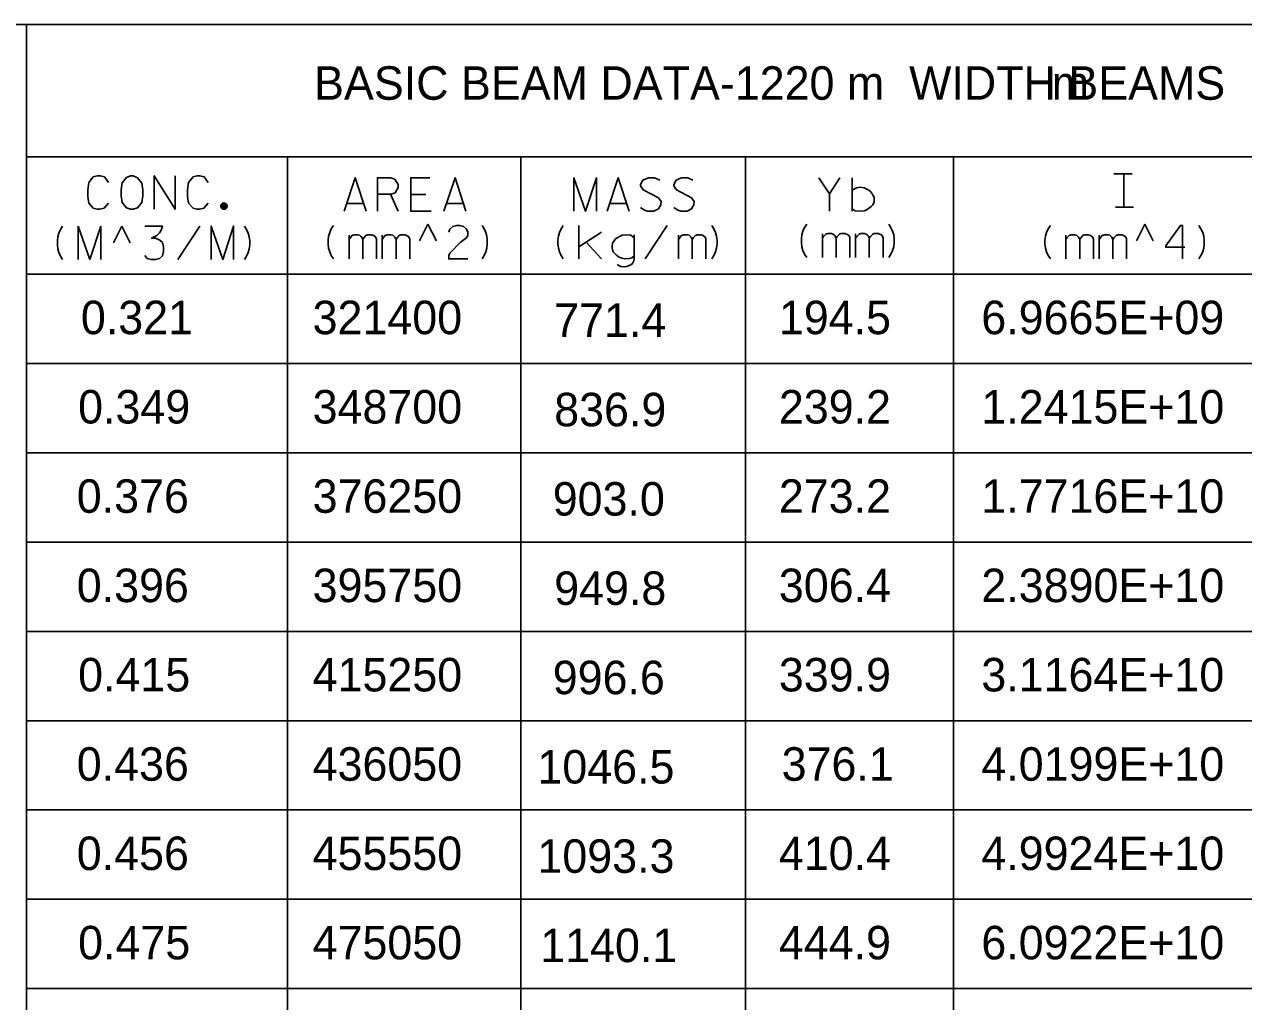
# Model space of a CAD drawing. Extents: x 635698 to 639877, y 296617 to 300175.
# Drawn here: x 636718.4 to 636827.6, y 299558.7 to 299646.3 of the extents above; entities that cross this region are included whole.
import ezdxf

# ---------------------------------------------------------------- set-up
doc = ezdxf.new("R2010")
doc.units = 0
doc.layers.add('2', color=7, linetype='Continuous')

msp = doc.modelspace()

# ---------------------------------------------------------------- linework, layer by layer
at = {"layer": '2'}
for p, q in [((636700.95, 299646.25), (637084.83, 299646.25)), ((636718.58, 299646.25), (636718.58, 299511.88)), ((636901.7, 299634.38), (636718.58, 299634.38)), ((636741.95, 299634.38), (636741.95, 299511.88)), ((636762.83, 299634.38), (636762.83, 299511.88)), ((636782.95, 299634.38), (636782.95, 299511.88)), ((636801.58, 299634.38), (636801.58, 299511.88)), ((636815.95, 299632.88), (636817.58, 299632.88)), ((636816.08, 299629.88), (636817.7, 299629.88)), ((636723.21, 299625.19), (636723.21, 299628.19)), ((636723.21, 299628.19), (636724.25, 299625.19)), ((636724.25, 299625.19), (636725.22, 299628.19)), ((636725.22, 299628.19), (636725.22, 299625.19)), ((636726.37, 299626.69), (636727.12, 299628.19)), ((636727.87, 299626.69), (636727.12, 299628.19)), ((636753.78, 299626.86), (636754.53, 299628.36)), ((636755.28, 299626.86), (636754.53, 299628.36)), ((636817.98, 299626.86), (636818.73, 299628.36)), ((636819.48, 299626.86), (636818.73, 299628.36)), ((636901.7, 299623.88), (636718.58, 299623.88)), ((636901.7, 299615.88), (636718.58, 299615.88)), ((636901.7, 299607.88), (636718.58, 299607.88)), ((636901.7, 299599.88), (636718.58, 299599.88)), ((636901.7, 299591.88), (636718.58, 299591.88)), ((636901.7, 299583.88), (636718.58, 299583.88)), ((636901.7, 299575.88), (636718.58, 299575.88)), ((636901.7, 299567.88), (636718.58, 299567.88)), ((636901.7, 299559.88), (636718.58, 299559.88))]:
    msp.add_line(p, q, dxfattribs=at)
for points in [[(636725.93, 299632.1), (636725.56, 299632.59), (636725.18, 299632.69), (636724.92, 299632.69), (636724.56, 299632.59), (636724.16, 299632.1), (636724.07, 299631.44), (636724.07, 299631.08), (636724.07, 299630.84), (636724.09, 299630.63), (636724.16, 299630.25), (636724.56, 299629.78), (636724.92, 299629.69), (636725.13, 299629.69), (636725.53, 299629.78), (636725.93, 299630.25)], [(636727.89, 299632.69), (636728.13, 299632.69), (636728.53, 299632.52), (636728.91, 299632.03), (636729, 299631.44), (636729, 299630.89), (636728.91, 299630.3), (636728.51, 299629.81), (636728.13, 299629.69), (636727.89, 299629.69), (636727.54, 299629.81), (636727.14, 299630.3), (636727.04, 299630.89), (636727.04, 299631.44), (636727.14, 299632.05), (636727.54, 299632.55), (636727.89, 299632.69)], [(636730.02, 299629.69), (636730.02, 299632.69), (636731.89, 299629.69), (636731.89, 299632.69)], [(636734.86, 299632.1), (636734.49, 299632.59), (636734.11, 299632.69), (636733.85, 299632.69), (636733.49, 299632.59), (636733.09, 299632.1), (636733, 299631.44), (636733, 299631.08), (636733, 299630.84), (636733.02, 299630.63), (636733.09, 299630.25), (636733.49, 299629.78), (636733.85, 299629.69), (636734.06, 299629.69), (636734.46, 299629.78), (636734.86, 299630.25)], [(636747.03, 299629.51), (636748.02, 299632.51), (636748.99, 299629.51)], [(636750, 299629.51), (636750, 299632.51), (636751.21, 299632.51), (636751.56, 299632.39), (636751.87, 299631.92), (636751.87, 299631.63), (636751.59, 299631.16), (636751.21, 299631.04), (636750, 299631.04)], [(636754.7, 299632.51), (636752.98, 299632.51), (636752.98, 299629.51), (636754.82, 299629.51)], [(636752.98, 299632.51), (636754.7, 299632.51)], [(636755.96, 299629.51), (636756.95, 299632.51), (636757.92, 299629.51)], [(636767.6, 299629.51), (636767.6, 299632.51), (636768.64, 299629.51), (636769.61, 299632.51), (636769.61, 299629.51)], [(636770.58, 299629.51), (636771.57, 299632.51), (636772.54, 299629.51)], [(636775.28, 299632.29), (636774.81, 299632.51), (636774.27, 299632.51), (636773.77, 299632.29), (636773.56, 299631.92), (636773.56, 299631.78), (636773.79, 299631.42), (636775.16, 299630.71), (636775.4, 299630.38), (636775.38, 299630.1), (636775.16, 299629.72), (636774.76, 299629.51), (636774.19, 299629.51), (636773.93, 299629.6), (636773.56, 299629.86)], [(636778.26, 299632.29), (636777.79, 299632.51), (636777.24, 299632.51), (636776.75, 299632.29), (636776.53, 299631.92), (636776.53, 299631.78), (636776.77, 299631.42), (636778.14, 299630.71), (636778.38, 299630.38), (636778.35, 299630.1), (636778.14, 299629.72), (636777.74, 299629.51), (636777.17, 299629.51), (636776.91, 299629.6), (636776.53, 299629.86)], [(636789.53, 299632.51), (636790.48, 299631.07), (636791.42, 299632.51)], [(636792.51, 299629.51), (636792.51, 299632.51)], [(636816.49, 299632.88), (636817.2, 299632.88)], [(636816.84, 299629.88), (636816.84, 299632.88)], [(636792.51, 299631.4), (636792.89, 299631.61), (636793.26, 299631.66), (636793.6, 299631.61), (636793.9, 299631.47), (636794.09, 299631.35), (636794.28, 299631.14), (636794.37, 299630.95), (636794.47, 299630.78), (636794.47, 299630.33), (636794.33, 299630.07), (636794.21, 299629.93), (636793.86, 299629.67), (636793.62, 299629.55), (636793.26, 299629.51), (636792.79, 299629.55), (636792.51, 299629.74)], [(636736.54, 299629.97), (636736.54, 299630), (636736.54, 299630.03), (636736.53, 299630.06), (636736.52, 299630.09), (636736.51, 299630.11), (636736.49, 299630.14), (636736.47, 299630.16), (636736.45, 299630.18), (636736.43, 299630.2), (636736.4, 299630.22), (636736.37, 299630.23), (636736.35, 299630.24), (636736.32, 299630.25), (636736.29, 299630.26), (636736.26, 299630.26), (636736.23, 299630.26), (636736.2, 299630.25), (636736.17, 299630.24), (636736.14, 299630.23), (636736.12, 299630.22), (636736.09, 299630.2), (636736.07, 299630.18), (636736.05, 299630.16), (636736.03, 299630.14), (636736.01, 299630.11), (636736, 299630.09), (636735.99, 299630.06), (636735.98, 299630.03), (636735.98, 299630), (636735.97, 299629.97), (636735.98, 299629.94), (636735.98, 299629.91), (636735.99, 299629.88), (636736, 299629.86), (636736.01, 299629.83), (636736.03, 299629.8), (636736.05, 299629.78), (636736.07, 299629.76), (636736.09, 299629.74), (636736.12, 299629.73), (636736.14, 299629.71), (636736.17, 299629.7), (636736.2, 299629.69), (636736.23, 299629.69), (636736.26, 299629.69), (636736.29, 299629.69), (636736.32, 299629.69), (636736.35, 299629.7), (636736.37, 299629.71), (636736.4, 299629.73), (636736.43, 299629.74), (636736.45, 299629.76), (636736.47, 299629.78), (636736.49, 299629.8), (636736.51, 299629.83), (636736.52, 299629.86), (636736.53, 299629.88), (636736.54, 299629.91), (636736.54, 299629.94), (636736.54, 299629.97)], [(636736.48, 299629.97), (636736.48, 299630), (636736.48, 299630.02), (636736.47, 299630.04), (636736.46, 299630.06), (636736.45, 299630.08), (636736.44, 299630.1), (636736.43, 299630.12), (636736.41, 299630.14), (636736.39, 299630.15), (636736.37, 299630.17), (636736.35, 299630.18), (636736.33, 299630.19), (636736.31, 299630.19), (636736.28, 299630.2), (636736.26, 299630.2), (636736.24, 299630.2), (636736.21, 299630.19), (636736.19, 299630.19), (636736.17, 299630.18), (636736.15, 299630.17), (636736.13, 299630.15), (636736.11, 299630.14), (636736.09, 299630.12), (636736.08, 299630.1), (636736.06, 299630.08), (636736.05, 299630.06), (636736.04, 299630.04), (636736.04, 299630.02), (636736.03, 299630), (636736.03, 299629.97), (636736.03, 299629.95), (636736.04, 299629.93), (636736.04, 299629.9), (636736.05, 299629.88), (636736.06, 299629.86), (636736.08, 299629.84), (636736.09, 299629.82), (636736.11, 299629.8), (636736.13, 299629.79), (636736.15, 299629.78), (636736.17, 299629.77), (636736.19, 299629.76), (636736.21, 299629.75), (636736.24, 299629.75), (636736.26, 299629.75), (636736.28, 299629.75), (636736.31, 299629.75), (636736.33, 299629.76), (636736.35, 299629.77), (636736.37, 299629.78), (636736.39, 299629.79), (636736.41, 299629.8), (636736.43, 299629.82), (636736.44, 299629.84), (636736.45, 299629.86), (636736.46, 299629.88), (636736.47, 299629.9), (636736.48, 299629.93), (636736.48, 299629.95), (636736.48, 299629.97)], [(636747.26, 299630.22), (636748.75, 299630.22)], [(636751.87, 299629.51), (636751.18, 299631.04)], [(636752.98, 299631.02), (636754.33, 299631.02)], [(636752.98, 299631.02), (636754.33, 299631.02)], [(636756.19, 299630.22), (636757.68, 299630.22)], [(636770.82, 299630.22), (636772.3, 299630.22)], [(636790.48, 299629.51), (636790.48, 299631.07)], [(636736.42, 299629.97), (636736.42, 299629.99), (636736.42, 299630.01), (636736.42, 299630.02), (636736.41, 299630.04), (636736.4, 299630.05), (636736.39, 299630.07), (636736.38, 299630.08), (636736.37, 299630.09), (636736.36, 299630.11), (636736.34, 299630.11), (636736.33, 299630.12), (636736.31, 299630.13), (636736.29, 299630.13), (636736.28, 299630.14), (636736.26, 299630.14), (636736.24, 299630.14), (636736.22, 299630.13), (636736.21, 299630.13), (636736.19, 299630.12), (636736.18, 299630.11), (636736.16, 299630.11), (636736.15, 299630.09), (636736.14, 299630.08), (636736.12, 299630.07), (636736.12, 299630.05), (636736.11, 299630.04), (636736.1, 299630.02), (636736.1, 299630.01), (636736.09, 299629.99), (636736.09, 299629.97), (636736.09, 299629.95), (636736.1, 299629.94), (636736.1, 299629.92), (636736.11, 299629.9), (636736.12, 299629.89), (636736.12, 299629.88), (636736.14, 299629.86), (636736.15, 299629.85), (636736.16, 299629.84), (636736.18, 299629.83), (636736.19, 299629.82), (636736.21, 299629.81), (636736.22, 299629.81), (636736.24, 299629.81), (636736.26, 299629.81), (636736.28, 299629.81), (636736.29, 299629.81), (636736.31, 299629.81), (636736.33, 299629.82), (636736.34, 299629.83), (636736.36, 299629.84), (636736.37, 299629.85), (636736.38, 299629.86), (636736.39, 299629.88), (636736.4, 299629.89), (636736.41, 299629.9), (636736.42, 299629.92), (636736.42, 299629.94), (636736.42, 299629.95), (636736.42, 299629.97)], [(636736.36, 299629.97), (636736.36, 299629.98), (636736.36, 299629.99), (636736.36, 299630), (636736.35, 299630.01), (636736.35, 299630.02), (636736.34, 299630.03), (636736.34, 299630.04), (636736.33, 299630.05), (636736.32, 299630.06), (636736.31, 299630.06), (636736.3, 299630.07), (636736.29, 299630.07), (636736.28, 299630.07), (636736.27, 299630.08), (636736.26, 299630.08), (636736.25, 299630.08), (636736.24, 299630.07), (636736.23, 299630.07), (636736.22, 299630.07), (636736.21, 299630.06), (636736.2, 299630.06), (636736.19, 299630.05), (636736.18, 299630.04), (636736.17, 299630.03), (636736.17, 299630.02), (636736.16, 299630.01), (636736.16, 299630), (636736.16, 299629.99), (636736.15, 299629.98), (636736.15, 299629.97), (636736.15, 299629.96), (636736.16, 299629.95), (636736.16, 299629.94), (636736.16, 299629.93), (636736.17, 299629.92), (636736.17, 299629.91), (636736.18, 299629.9), (636736.19, 299629.89), (636736.2, 299629.89), (636736.21, 299629.88), (636736.22, 299629.88), (636736.23, 299629.87), (636736.24, 299629.87), (636736.25, 299629.87), (636736.26, 299629.87), (636736.27, 299629.87), (636736.28, 299629.87), (636736.29, 299629.87), (636736.3, 299629.88), (636736.31, 299629.88), (636736.32, 299629.89), (636736.33, 299629.89), (636736.34, 299629.9), (636736.34, 299629.91), (636736.35, 299629.92), (636736.35, 299629.93), (636736.36, 299629.94), (636736.36, 299629.95), (636736.36, 299629.96), (636736.36, 299629.97)], [(636736.3, 299629.97), (636736.3, 299629.98), (636736.3, 299629.98), (636736.3, 299629.99), (636736.3, 299629.99), (636736.3, 299629.99), (636736.29, 299630), (636736.29, 299630), (636736.29, 299630.01), (636736.28, 299630.01), (636736.28, 299630.01), (636736.28, 299630.01), (636736.27, 299630.01), (636736.27, 299630.02), (636736.26, 299630.02), (636736.26, 299630.02), (636736.25, 299630.02), (636736.25, 299630.02), (636736.24, 299630.01), (636736.24, 299630.01), (636736.24, 299630.01), (636736.23, 299630.01), (636736.23, 299630.01), (636736.22, 299630), (636736.22, 299630), (636736.22, 299629.99), (636736.22, 299629.99), (636736.22, 299629.99), (636736.21, 299629.98), (636736.21, 299629.98), (636736.21, 299629.97), (636736.21, 299629.97), (636736.21, 299629.96), (636736.22, 299629.96), (636736.22, 299629.95), (636736.22, 299629.95), (636736.22, 299629.95), (636736.22, 299629.94), (636736.23, 299629.94), (636736.23, 299629.94), (636736.24, 299629.93), (636736.24, 299629.93), (636736.24, 299629.93), (636736.25, 299629.93), (636736.25, 299629.93), (636736.26, 299629.93), (636736.26, 299629.93), (636736.27, 299629.93), (636736.27, 299629.93), (636736.28, 299629.93), (636736.28, 299629.93), (636736.28, 299629.94), (636736.29, 299629.94), (636736.29, 299629.94), (636736.29, 299629.95), (636736.3, 299629.95), (636736.3, 299629.95), (636736.3, 299629.96), (636736.3, 299629.96), (636736.3, 299629.97), (636736.3, 299629.97)], [(636816.49, 299629.88), (636817.2, 299629.88)], [(636721.81, 299625.19), (636721.62, 299625.49), (636721.48, 299625.82), (636721.38, 299626.16), (636721.34, 299626.51), (636721.34, 299626.86), (636721.38, 299627.22), (636721.48, 299627.55), (636721.62, 299627.88), (636721.81, 299628.19)], [(636729.16, 299628.19), (636730.75, 299628.19), (636730.65, 299627.83), (636730.49, 299627.57), (636730.25, 299627.34), (636729.78, 299627.1), (636730.13, 299627.1), (636730.51, 299626.93), (636730.75, 299626.7), (636730.86, 299626.32), (636730.86, 299625.92), (636730.75, 299625.52), (636730.49, 299625.28), (636730.13, 299625.19), (636729.73, 299625.19), (636729.38, 299625.28), (636729.16, 299625.54)], [(636732.14, 299625.19), (636734.1, 299628.19)], [(636735.12, 299625.19), (636735.12, 299628.19), (636736.16, 299625.19), (636737.12, 299628.19), (636737.12, 299625.19)], [(636738.09, 299625.19), (636738.28, 299625.49), (636738.42, 299625.82), (636738.52, 299626.16), (636738.57, 299626.51), (636738.57, 299626.86), (636738.52, 299627.22), (636738.42, 299627.55), (636738.28, 299627.88), (636738.09, 299628.19)], [(636746.06, 299625.25), (636745.87, 299625.56), (636745.73, 299625.89), (636745.63, 299626.22), (636745.59, 299626.58), (636745.59, 299626.93), (636745.63, 299627.29), (636745.73, 299627.62), (636745.87, 299627.95), (636746.06, 299628.25)], [(636756.39, 299627.64), (636756.49, 299627.92), (636756.74, 299628.16), (636757.1, 299628.25), (636757.36, 299628.25), (636757.71, 299628.16), (636757.97, 299627.9), (636758.09, 299627.64), (636758.09, 299627.38), (636758, 299627.17), (636757.41, 299626.72), (636756.49, 299625.77), (636756.39, 299625.54), (636756.39, 299625.25), (636758.09, 299625.25)], [(636759.37, 299625.25), (636759.56, 299625.56), (636759.7, 299625.89), (636759.79, 299626.22), (636759.84, 299626.58), (636759.84, 299626.93), (636759.79, 299627.29), (636759.7, 299627.62), (636759.56, 299627.95), (636759.37, 299628.25)], [(636766.63, 299625.25), (636766.45, 299625.56), (636766.3, 299625.89), (636766.21, 299626.22), (636766.16, 299626.58), (636766.16, 299626.93), (636766.21, 299627.29), (636766.3, 299627.62), (636766.45, 299627.95), (636766.63, 299628.25)], [(636768.04, 299625.25), (636768.04, 299628.25)], [(636773.99, 299625.25), (636775.95, 299628.25)], [(636779.94, 299625.25), (636780.13, 299625.56), (636780.27, 299625.89), (636780.37, 299626.22), (636780.42, 299626.58), (636780.42, 299626.93), (636780.37, 299627.29), (636780.27, 299627.62), (636780.13, 299627.95), (636779.94, 299628.25)], [(636788.45, 299625.37), (636788.26, 299625.68), (636788.11, 299626.01), (636788.02, 299626.34), (636787.97, 299626.69), (636787.97, 299627.05), (636788.02, 299627.4), (636788.11, 299627.73), (636788.26, 299628.06), (636788.45, 299628.37)], [(636795.8, 299625.37), (636795.99, 299625.68), (636796.13, 299626.01), (636796.23, 299626.34), (636796.27, 299626.69), (636796.27, 299627.05), (636796.23, 299627.4), (636796.13, 299627.73), (636795.99, 299628.06), (636795.8, 299628.37)], [(636810.26, 299625.25), (636810.07, 299625.56), (636809.93, 299625.89), (636809.83, 299626.22), (636809.78, 299626.58), (636809.78, 299626.93), (636809.83, 299627.29), (636809.93, 299627.62), (636810.07, 299627.95), (636810.26, 299628.25)], [(636822.29, 299626.29), (636820.59, 299626.29), (636820.59, 299626.41), (636821.91, 299628.25), (636822.08, 299628.25), (636822.08, 299625.25)], [(636823.57, 299625.25), (636823.75, 299625.56), (636823.9, 299625.89), (636823.99, 299626.22), (636824.04, 299626.58), (636824.04, 299626.93), (636823.99, 299627.29), (636823.9, 299627.62), (636823.75, 299627.95), (636823.57, 299628.25)], [(636747.46, 299627), (636747.51, 299627.05), (636747.56, 299627.14), (636747.77, 299627.36), (636747.84, 299627.38), (636747.93, 299627.4), (636748.26, 299627.4), (636748.41, 299627.36), (636748.5, 299627.29), (636748.6, 299627.19), (636748.67, 299627.03), (636748.69, 299626.98), (636748.74, 299627.05), (636748.78, 299627.14), (636749, 299627.36), (636749.07, 299627.38), (636749.14, 299627.4), (636749.49, 299627.4), (636749.59, 299627.36), (636749.71, 299627.31), (636749.82, 299627.21), (636749.87, 299627.14), (636749.92, 299627.05), (636749.92, 299625.25)], [(636747.46, 299625.25), (636747.46, 299627.38)], [(636748.69, 299625.25), (636748.69, 299627)], [(636750.44, 299627), (636750.48, 299627.05), (636750.53, 299627.14), (636750.74, 299627.36), (636750.82, 299627.38), (636750.91, 299627.4), (636751.24, 299627.4), (636751.38, 299627.36), (636751.48, 299627.29), (636751.57, 299627.19), (636751.64, 299627.03), (636751.67, 299626.98), (636751.71, 299627.05), (636751.76, 299627.14), (636751.97, 299627.36), (636752.04, 299627.38), (636752.11, 299627.4), (636752.47, 299627.4), (636752.56, 299627.36), (636752.68, 299627.31), (636752.8, 299627.21), (636752.85, 299627.14), (636752.89, 299627.05), (636752.89, 299625.25)], [(636750.44, 299625.25), (636750.44, 299627.38)], [(636751.67, 299625.25), (636751.67, 299627)], [(636770.07, 299627.64), (636768.04, 299626.34)], [(636773, 299627.14), (636772.69, 299627.36), (636772.24, 299627.4), (636771.91, 299627.38), (636771.34, 299627.07), (636771.06, 299626.65), (636771.01, 299626.41), (636771.01, 299626.18), (636771.11, 299625.89), (636771.37, 299625.61), (636771.58, 299625.44), (636771.89, 299625.3), (636772.17, 299625.25), (636772.55, 299625.28), (636772.79, 299625.35), (636773, 299625.51)], [(636773, 299627.4), (636773, 299625.25), (636772.95, 299625.06), (636772.88, 299624.9), (636772.74, 299624.73), (636772.55, 299624.64), (636772.34, 299624.57), (636772.08, 299624.52), (636771.77, 299624.57), (636771.46, 299624.73)], [(636776.97, 299627), (636777.01, 299627.05), (636777.06, 299627.14), (636777.27, 299627.36), (636777.34, 299627.38), (636777.44, 299627.4), (636777.77, 299627.4), (636777.91, 299627.36), (636778.01, 299627.29), (636778.1, 299627.19), (636778.17, 299627.03), (636778.2, 299626.98), (636778.24, 299627.05), (636778.29, 299627.14), (636778.5, 299627.36), (636778.57, 299627.38), (636778.64, 299627.4), (636779, 299627.4), (636779.09, 299627.36), (636779.21, 299627.31), (636779.33, 299627.21), (636779.38, 299627.14), (636779.42, 299627.05), (636779.42, 299625.25)], [(636776.97, 299625.25), (636776.97, 299627.38)], [(636778.2, 299625.25), (636778.2, 299627)], [(636789.85, 299627.12), (636789.9, 299627.17), (636789.94, 299627.26), (636790.16, 299627.47), (636790.23, 299627.5), (636790.32, 299627.52), (636790.65, 299627.52), (636790.79, 299627.47), (636790.89, 299627.4), (636790.98, 299627.31), (636791.05, 299627.14), (636791.08, 299627.1), (636791.12, 299627.17), (636791.17, 299627.26), (636791.38, 299627.47), (636791.45, 299627.5), (636791.53, 299627.52), (636791.88, 299627.52), (636791.97, 299627.47), (636792.09, 299627.43), (636792.21, 299627.33), (636792.26, 299627.26), (636792.3, 299627.17), (636792.3, 299625.37)], [(636789.85, 299625.37), (636789.85, 299627.5)], [(636791.08, 299625.37), (636791.08, 299627.12)], [(636792.82, 299627.12), (636792.87, 299627.17), (636792.92, 299627.26), (636793.13, 299627.47), (636793.2, 299627.5), (636793.3, 299627.52), (636793.63, 299627.52), (636793.77, 299627.47), (636793.86, 299627.4), (636793.96, 299627.31), (636794.03, 299627.14), (636794.05, 299627.1), (636794.1, 299627.17), (636794.15, 299627.26), (636794.36, 299627.47), (636794.43, 299627.5), (636794.5, 299627.52), (636794.86, 299627.52), (636794.95, 299627.47), (636795.07, 299627.43), (636795.19, 299627.33), (636795.23, 299627.26), (636795.28, 299627.17), (636795.28, 299625.37)], [(636792.82, 299625.37), (636792.82, 299627.5)], [(636794.05, 299625.37), (636794.05, 299627.12)], [(636811.66, 299627), (636811.71, 299627.05), (636811.75, 299627.14), (636811.97, 299627.36), (636812.04, 299627.38), (636812.13, 299627.4), (636812.46, 299627.4), (636812.6, 299627.36), (636812.7, 299627.29), (636812.79, 299627.19), (636812.86, 299627.03), (636812.89, 299626.98), (636812.93, 299627.05), (636812.98, 299627.14), (636813.19, 299627.36), (636813.27, 299627.38), (636813.34, 299627.4), (636813.69, 299627.4), (636813.79, 299627.36), (636813.9, 299627.31), (636814.02, 299627.21), (636814.07, 299627.14), (636814.12, 299627.05), (636814.12, 299625.25)], [(636811.66, 299625.25), (636811.66, 299627.38)], [(636812.89, 299625.25), (636812.89, 299627)], [(636814.64, 299627), (636814.68, 299627.05), (636814.73, 299627.14), (636814.94, 299627.36), (636815.01, 299627.38), (636815.11, 299627.4), (636815.44, 299627.4), (636815.58, 299627.36), (636815.68, 299627.29), (636815.77, 299627.19), (636815.84, 299627.03), (636815.86, 299626.98), (636815.91, 299627.05), (636815.96, 299627.14), (636816.17, 299627.36), (636816.24, 299627.38), (636816.31, 299627.4), (636816.67, 299627.4), (636816.76, 299627.36), (636816.88, 299627.31), (636817, 299627.21), (636817.05, 299627.14), (636817.09, 299627.05), (636817.09, 299625.25)], [(636814.64, 299625.25), (636814.64, 299627.38)], [(636815.86, 299625.25), (636815.86, 299627)], [(636768.68, 299626.74), (636770.07, 299625.25)]]:
    msp.add_lwpolyline(points, dxfattribs=at)

# ---------------------------------------------------------------- texts
for s, p in [('BASIC BEAM DATA-1220 m  WIDTH BEAMS', (636744.33, 299639.5)), ('m', (636810.39, 299639.5)), ('0.321', (636723.45, 299618.5)), ('321400', (636744.2, 299618.5)), ('194.5', (636785.95, 299618.5)), ('6.9665E+09', (636804.08, 299618.5)), ('771.4', (636765.83, 299618.25)), ('0.349', (636723.2, 299610.5)), ('348700', (636744.2, 299610.5)), ('836.9', (636765.83, 299610.25)), ('239.2', (636785.95, 299610.5)), ('1.2415E+10', (636804.08, 299610.5)), ('0.376', (636723.08, 299602.5)), ('376250', (636744.2, 299602.5)), ('903.0', (636765.7, 299602.25)), ('273.2', (636785.95, 299602.5)), ('1.7716E+10', (636804.08, 299602.5)), ('0.396', (636723.08, 299594.5)), ('395750', (636744.2, 299594.5)), ('306.4', (636785.95, 299594.5)), ('2.3890E+10', (636804.08, 299594.5)), ('949.8', (636765.83, 299594.25)), ('0.415', (636723.2, 299586.5)), ('415250', (636744.2, 299586.5)), ('996.6', (636765.7, 299586.25)), ('339.9', (636785.95, 299586.5)), ('3.1164E+10', (636804.08, 299586.5)), ('0.436', (636723.08, 299578.5)), ('436050', (636744.2, 299578.5)), ('1046.5', (636764.33, 299578.25)), ('376.1', (636786.2, 299578.5)), ('4.0199E+10', (636804.08, 299578.5)), ('0.456', (636723.08, 299570.5)), ('455550', (636744.2, 299570.5)), ('410.4', (636785.95, 299570.5)), ('4.9924E+10', (636804.08, 299570.5)), ('1093.3', (636764.33, 299570.25)), ('0.475', (636723.2, 299562.5)), ('475050', (636744.2, 299562.5)), ('1140.1', (636764.58, 299562.25)), ('444.9', (636785.95, 299562.5)), ('6.0922E+10', (636804.08, 299562.5))]:
    msp.add_text(s, height=3, dxfattribs=at).set_placement(p)

doc.saveas('drawing.dxf')
